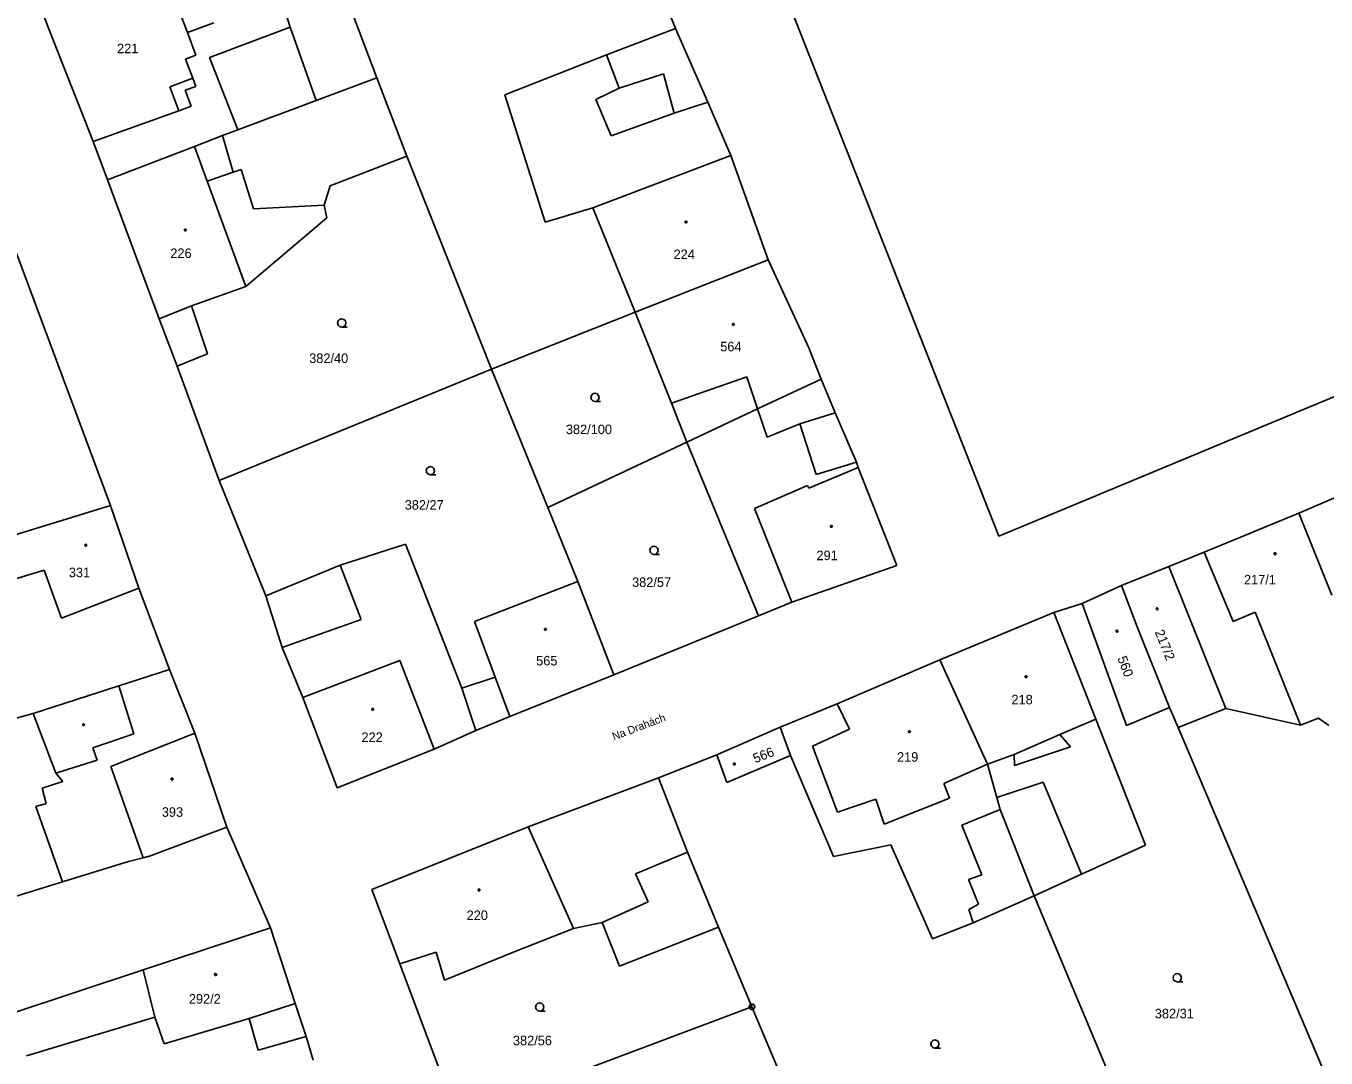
# Model space of a CAD drawing. Extents: x -757994 to -755874, y -1047691 to -1046119.
# Drawn here: x -757864.8 to -757748.9, y -1047259 to -1047167 of the extents above; entities that cross this region are included whole.
import ezdxf

# ---------------------------------------------------------------- set-up
doc = ezdxf.new("R2010")
doc.units = 0
doc.layers.add('katastrální mapa', color=7, linetype='Continuous')

msp = doc.modelspace()

# ---------------------------------------------------------------- linework, layer by layer
at = {"layer": 'katastrální mapa'}
for p, q in [((-757814.69, -1047147.71), (-757806.92, -1047167.26)), ((-757833.53, -1047171.65), (-757838.87, -1047157.55)), ((-757844.2, -1047157.9), (-757841.28, -1047167.13)), ((-757862.74, -1047167.37), (-757863.8, -1047164.6)), ((-757850.43, -1047167.61), (-757851.6, -1047164.48)), ((-757778.09, -1047212.5), (-757797.33, -1047163.7)), ((-757848.08, -1047166.73), (-757850.43, -1047167.61)), ((-757858.82, -1047177.31), (-757862.74, -1047167.37)), ((-757849.68, -1047169.62), (-757850.43, -1047167.61)), ((-757841.28, -1047167.13), (-757848.46, -1047169.84)), ((-757841.28, -1047167.13), (-757838.96, -1047173.68)), ((-757806.92, -1047167.26), (-757813.07, -1047169.6)), ((-757806.92, -1047167.26), (-757804.05, -1047173.81)), ((-757850.6, -1047169.97), (-757849.68, -1047169.62)), ((-757849.96, -1047171.68), (-757850.6, -1047169.97)), ((-757848.46, -1047169.84), (-757845.93, -1047176.29)), ((-757813.07, -1047169.6), (-757822.14, -1047173.15)), ((-757813.07, -1047169.6), (-757811.93, -1047172.56)), ((-757808, -1047171.3), (-757811.93, -1047172.56)), ((-757807.03, -1047174.8), (-757808, -1047171.3)), ((-757852, -1047172.45), (-757849.96, -1047171.68)), ((-757851.2, -1047174.58), (-757852, -1047172.45)), ((-757849.69, -1047172.41), (-757850.62, -1047172.75)), ((-757849.96, -1047171.68), (-757849.69, -1047172.41)), ((-757838.96, -1047173.68), (-757833.53, -1047171.65)), ((-757830.88, -1047178.64), (-757833.53, -1047171.65)), ((-757811.93, -1047172.56), (-757814.02, -1047173.58)), ((-757850.62, -1047172.75), (-757850.1, -1047174.17)), ((-757845.93, -1047176.29), (-757838.96, -1047173.68)), ((-757822.14, -1047173.15), (-757818.55, -1047184.51)), ((-757814.02, -1047173.58), (-757812.66, -1047176.8)), ((-757807.03, -1047174.8), (-757804.05, -1047173.81)), ((-757804.05, -1047173.81), (-757801.98, -1047178.56)), ((-757858.82, -1047177.31), (-757851.2, -1047174.58)), ((-757850.1, -1047174.17), (-757851.2, -1047174.58)), ((-757812.66, -1047176.8), (-757807.03, -1047174.8)), ((-757857.55, -1047180.73), (-757858.82, -1047177.31)), ((-757849.79, -1047177.77), (-757847.3, -1047176.77)), ((-757847.3, -1047176.77), (-757845.93, -1047176.29)), ((-757847.3, -1047176.77), (-757846.34, -1047180.06)), ((-757857.55, -1047180.73), (-757849.79, -1047177.77)), ((-757849.79, -1047177.77), (-757848.66, -1047180.86)), ((-757837.7, -1047181.26), (-757830.88, -1047178.64)), ((-757823.31, -1047197.62), (-757830.88, -1047178.64)), ((-757801.98, -1047178.56), (-757814.3, -1047183.23)), ((-757801.98, -1047178.56), (-757798.66, -1047187.85)), ((-757697.55, -1047178.97), (-757778.09, -1047212.5)), ((-757852.95, -1047193.11), (-757857.55, -1047180.73)), ((-757846.34, -1047180.06), (-757848.66, -1047180.86)), ((-757846.34, -1047180.06), (-757845.63, -1047179.82)), ((-757844.54, -1047183.31), (-757845.63, -1047179.82)), ((-757848.66, -1047180.86), (-757845.23, -1047190.23)), ((-757838.24, -1047182.98), (-757837.7, -1047181.26)), ((-757838.24, -1047182.98), (-757844.54, -1047183.31)), ((-757837.99, -1047184.13), (-757838.24, -1047182.98)), ((-757845.23, -1047190.23), (-757837.99, -1047184.13)), ((-757818.55, -1047184.51), (-757814.3, -1047183.23)), ((-757814.3, -1047183.23), (-757810.5, -1047192.52)), ((-757857.3, -1047209.77), (-757866.3, -1047185.62)), ((-757798.66, -1047187.85), (-757810.5, -1047192.52)), ((-757798.66, -1047187.85), (-757795.04, -1047195.72)), ((-757850.07, -1047191.95), (-757845.23, -1047190.23)), ((-757850.07, -1047191.95), (-757852.95, -1047193.11)), ((-757848.65, -1047196.24), (-757850.07, -1047191.95)), ((-757851.35, -1047197.33), (-757852.95, -1047193.11)), ((-757810.5, -1047192.52), (-757823.31, -1047197.62)), ((-757807.28, -1047200.64), (-757810.5, -1047192.52)), ((-757795.04, -1047195.72), (-757793.92, -1047198.5)), ((-757851.35, -1047197.33), (-757848.65, -1047196.24)), ((-757847.59, -1047207.54), (-757851.35, -1047197.33)), ((-757847.59, -1047207.54), (-757823.31, -1047197.62)), ((-757818.3, -1047209.94), (-757823.31, -1047197.62)), ((-757807.28, -1047200.64), (-757800.57, -1047198.29)), ((-757800.57, -1047198.29), (-757799.61, -1047201.13)), ((-757793.92, -1047198.5), (-757799.61, -1047201.13)), ((-757793.92, -1047198.5), (-757792.7, -1047201.51)), ((-757805.9, -1047204.1), (-757807.28, -1047200.64)), ((-757799.61, -1047201.13), (-757805.9, -1047204.1)), ((-757799.61, -1047201.13), (-757798.75, -1047203.67)), ((-757795.84, -1047202.47), (-757792.7, -1047201.51)), ((-757792.7, -1047201.51), (-757790.79, -1047205.91)), ((-757798.75, -1047203.67), (-757795.84, -1047202.47)), ((-757794.38, -1047206.99), (-757795.84, -1047202.47)), ((-757805.9, -1047204.1), (-757818.3, -1047209.94)), ((-757805.9, -1047204.1), (-757799.51, -1047219.59)), ((-757790.79, -1047205.91), (-757794.38, -1047206.99)), ((-757790.79, -1047205.91), (-757790.64, -1047206.36)), ((-757790.64, -1047206.36), (-757795.04, -1047208.21)), ((-757790.64, -1047206.36), (-757787.2, -1047215.1)), ((-757843.45, -1047217.8), (-757847.59, -1047207.54)), ((-757795.14, -1047207.98), (-757799.87, -1047210.03)), ((-757795.04, -1047208.21), (-757795.14, -1047207.98)), ((-757746.56, -1047208.39), (-757751.35, -1047210.44)), ((-757857.3, -1047209.77), (-757869.63, -1047213.56)), ((-757854.75, -1047217.12), (-757857.3, -1047209.77)), ((-757815.62, -1047216.52), (-757818.3, -1047209.94)), ((-757799.87, -1047210.03), (-757796.55, -1047218.38)), ((-757751.35, -1047210.44), (-757759.78, -1047213.91)), ((-757751.35, -1047210.44), (-757748.4, -1047217.76)), ((-757836.8, -1047215.07), (-757831, -1047213.2)), ((-757831, -1047213.2), (-757825.96, -1047226.05)), ((-757759.78, -1047213.91), (-757762.95, -1047215.19)), ((-757757.22, -1047220.08), (-757759.78, -1047213.91)), ((-757863.21, -1047215.52), (-757868.7, -1047217.17)), ((-757861.66, -1047219.79), (-757863.21, -1047215.52)), ((-757843.45, -1047217.8), (-757836.8, -1047215.07)), ((-757834.94, -1047219.93), (-757836.8, -1047215.07)), ((-757787.2, -1047215.1), (-757796.55, -1047218.38)), ((-757762.95, -1047215.19), (-757767.15, -1047216.88)), ((-757757.87, -1047227.85), (-757762.95, -1047215.19)), ((-757824.84, -1047220.1), (-757815.62, -1047216.52)), ((-757812.43, -1047224.86), (-757815.62, -1047216.52)), ((-757854.75, -1047217.12), (-757861.66, -1047219.79)), ((-757852.03, -1047224.36), (-757854.75, -1047217.12)), ((-757841.98, -1047222.4), (-757843.45, -1047217.8)), ((-757767.15, -1047216.88), (-757770.67, -1047218.5)), ((-757767.15, -1047216.88), (-757765.75, -1047220.57)), ((-757796.55, -1047218.38), (-757799.51, -1047219.59)), ((-757770.67, -1047218.5), (-757773.18, -1047219.28)), ((-757766.72, -1047229.36), (-757770.67, -1047218.5)), ((-757841.98, -1047222.4), (-757834.94, -1047219.93)), ((-757822.99, -1047225.07), (-757824.84, -1047220.1)), ((-757799.51, -1047219.59), (-757812.43, -1047224.86)), ((-757773.18, -1047219.28), (-757783.35, -1047223.51)), ((-757773.18, -1047219.28), (-757769.44, -1047228.8)), ((-757755.23, -1047219.25), (-757757.22, -1047220.08)), ((-757751.19, -1047229.32), (-757755.23, -1047219.25)), ((-757765.75, -1047220.57), (-757762.88, -1047227.77)), ((-757840.15, -1047226.88), (-757841.98, -1047222.4)), ((-757831.5, -1047223.58), (-757840.15, -1047226.88)), ((-757828.43, -1047231.48), (-757831.5, -1047223.58)), ((-757792.51, -1047227.43), (-757783.35, -1047223.51)), ((-757783.35, -1047223.51), (-757779.1, -1047232.81)), ((-757852.03, -1047224.36), (-757856.54, -1047225.82)), ((-757849.77, -1047230.04), (-757852.03, -1047224.36)), ((-757812.43, -1047224.86), (-757821.69, -1047228.56)), ((-757856.54, -1047225.82), (-757864.18, -1047228.29)), ((-757855.21, -1047230.11), (-757856.54, -1047225.82)), ((-757825.96, -1047226.05), (-757822.99, -1047225.07)), ((-757822.99, -1047225.07), (-757821.69, -1047228.56)), ((-757837.08, -1047234.92), (-757840.15, -1047226.88)), ((-757825.96, -1047226.05), (-757824.73, -1047229.82)), ((-757864.18, -1047228.29), (-757865.9, -1047228.78)), ((-757862.15, -1047233.6), (-757864.18, -1047228.29)), ((-757797.6, -1047229.51), (-757792.51, -1047227.43)), ((-757792.51, -1047227.43), (-757791.4, -1047229.69)), ((-757762.88, -1047227.77), (-757766.72, -1047229.36)), ((-757762.88, -1047227.77), (-757762.12, -1047229.55)), ((-757757.87, -1047227.85), (-757762.12, -1047229.55)), ((-757751.19, -1047229.32), (-757757.87, -1047227.85)), ((-757821.69, -1047228.56), (-757824.73, -1047229.82)), ((-757797.6, -1047229.51), (-757803.24, -1047231.99)), ((-757796.66, -1047232.04), (-757797.6, -1047229.51)), ((-757769.44, -1047228.8), (-757772.65, -1047230.16)), ((-757769.44, -1047228.8), (-757765.03, -1047240.03)), ((-757749.59, -1047228.7), (-757751.19, -1047229.32)), ((-757748.68, -1047229.35), (-757749.59, -1047228.7)), ((-757858.85, -1047231.34), (-757855.21, -1047230.11)), ((-757857.25, -1047233.01), (-757849.77, -1047230.04)), ((-757846.91, -1047238.41), (-757849.77, -1047230.04)), ((-757824.73, -1047229.82), (-757828.43, -1047231.48)), ((-757791.4, -1047229.69), (-757794.7, -1047231.2)), ((-757776.74, -1047231.94), (-757772.65, -1047230.16)), ((-757772.65, -1047230.16), (-757771.7, -1047231.25)), ((-757762.12, -1047229.55), (-757749.2, -1047259.95)), ((-757858.47, -1047232.44), (-757858.85, -1047231.34)), ((-757828.43, -1047231.48), (-757837.08, -1047234.92)), ((-757794.7, -1047231.2), (-757792.49, -1047237.1)), ((-757771.7, -1047231.25), (-757776.71, -1047232.94)), ((-757862.15, -1047233.6), (-757858.47, -1047232.44)), ((-757808.43, -1047234.02), (-757803.24, -1047231.99)), ((-757803.24, -1047231.99), (-757802.33, -1047234.43)), ((-757802.33, -1047234.43), (-757796.66, -1047232.04)), ((-757792.83, -1047241.04), (-757796.66, -1047232.04)), ((-757782.99, -1047234.52), (-757779.1, -1047232.81)), ((-757776.74, -1047231.94), (-757779.1, -1047232.81)), ((-757779.1, -1047232.81), (-757778.27, -1047235.78)), ((-757776.71, -1047232.94), (-757776.74, -1047231.94)), ((-757861.53, -1047234.34), (-757862.15, -1047233.6)), ((-757854.38, -1047241.15), (-757857.25, -1047233.01)), ((-757820.06, -1047238.38), (-757808.43, -1047234.02)), ((-757805.85, -1047240.66), (-757808.43, -1047234.02)), ((-757863.39, -1047234.94), (-757861.53, -1047234.34)), ((-757863.03, -1047236.3), (-757863.39, -1047234.94)), ((-757782.5, -1047235.85), (-757782.99, -1047234.52)), ((-757778.27, -1047235.78), (-757774.14, -1047234.41)), ((-757774.14, -1047234.41), (-757770.73, -1047242.62)), ((-757863.94, -1047236.58), (-757863.03, -1047236.3)), ((-757792.49, -1047237.1), (-757789.05, -1047235.92)), ((-757789.05, -1047235.92), (-757788.32, -1047238.15)), ((-757788.32, -1047238.15), (-757782.5, -1047235.85)), ((-757778.27, -1047235.78), (-757777.98, -1047236.85)), ((-757861.56, -1047243.29), (-757863.94, -1047236.58)), ((-757777.98, -1047236.85), (-757781.38, -1047238.23)), ((-757777.98, -1047236.85), (-757774.95, -1047244.54)), ((-757846.91, -1047238.41), (-757853.81, -1047241.01)), ((-757843.01, -1047247.4), (-757846.91, -1047238.41)), ((-757834, -1047243.97), (-757820.06, -1047238.38)), ((-757816, -1047247.44), (-757820.06, -1047238.38)), ((-757781.38, -1047238.23), (-757779.61, -1047242.68)), ((-757853.81, -1047241.01), (-757854.38, -1047241.15)), ((-757805.85, -1047240.66), (-757810.47, -1047242.59)), ((-757803.1, -1047247.33), (-757805.85, -1047240.66)), ((-757787.72, -1047240.01), (-757792.83, -1047241.04)), ((-757784, -1047248.36), (-757787.72, -1047240.01)), ((-757765.03, -1047240.03), (-757770.73, -1047242.62)), ((-757855.69, -1047241.47), (-757861.56, -1047243.29)), ((-757854.38, -1047241.15), (-757855.69, -1047241.47)), ((-757861.56, -1047243.29), (-757870.05, -1047245.93)), ((-757810.47, -1047242.59), (-757809.36, -1047245.09)), ((-757779.61, -1047242.68), (-757780.81, -1047243.1)), ((-757780.81, -1047243.1), (-757779.91, -1047245.27)), ((-757770.73, -1047242.62), (-757774.95, -1047244.54)), ((-757831.49, -1047250.6), (-757834, -1047243.97)), ((-757774.95, -1047244.54), (-757780.38, -1047246.96)), ((-757774.95, -1047244.54), (-757766.05, -1047265.76)), ((-757809.36, -1047245.09), (-757813.46, -1047246.91)), ((-757779.91, -1047245.27), (-757780.76, -1047245.76)), ((-757780.76, -1047245.76), (-757780.38, -1047246.96)), ((-757843.01, -1047247.4), (-757854.36, -1047251.15)), ((-757840.83, -1047254.14), (-757843.01, -1047247.4)), ((-757816, -1047247.44), (-757821.15, -1047249.48)), ((-757813.46, -1047246.91), (-757816, -1047247.44)), ((-757811.91, -1047250.81), (-757813.46, -1047246.91)), ((-757803.1, -1047247.33), (-757811.91, -1047250.81)), ((-757803.1, -1047247.33), (-757800.1, -1047254.44)), ((-757780.38, -1047246.96), (-757784, -1047248.36)), ((-757828.25, -1047249.55), (-757831.49, -1047250.6)), ((-757827.51, -1047252.06), (-757828.25, -1047249.55)), ((-757821.15, -1047249.48), (-757827.51, -1047252.06)), ((-757854.36, -1047251.15), (-757866.29, -1047255.08)), ((-757854.36, -1047251.15), (-757853.34, -1047255.34)), ((-757826.37, -1047264.27), (-757831.49, -1047250.6)), ((-757844.91, -1047255.47), (-757840.83, -1047254.14)), ((-757839.83, -1047257.08), (-757840.83, -1047254.14)), ((-757826.37, -1047264.27), (-757800.1, -1047254.44)), ((-757800.16, -1047254.44), (-757800.04, -1047254.44)), ((-757800.1, -1047254.44), (-757791.17, -1047275.58)), ((-757864.77, -1047258.81), (-757853.34, -1047255.34)), ((-757853.34, -1047255.34), (-757852.5, -1047257.74)), ((-757852.5, -1047257.74), (-757844.91, -1047255.47)), ((-757844.91, -1047255.47), (-757844.12, -1047258.31)), ((-757844.12, -1047258.31), (-757839.83, -1047257.08)), ((-757839.22, -1047259.18), (-757839.83, -1047257.08))]:
    msp.add_line(p, q, dxfattribs=at)
for points in [[(-757850.62, -1047185.12), (-757850.57, -1047185.14), (-757850.54, -1047185.18), (-757850.53, -1047185.21), (-757850.54, -1047185.25), (-757850.59, -1047185.29), (-757850.62, -1047185.29), (-757850.67, -1047185.28), (-757850.7, -1047185.25), (-757850.71, -1047185.21), (-757850.7, -1047185.17), (-757850.66, -1047185.13)], [(-757805.99, -1047184.42), (-757805.94, -1047184.43), (-757805.92, -1047184.47), (-757805.91, -1047184.5), (-757805.92, -1047184.54), (-757805.96, -1047184.58), (-757805.99, -1047184.59), (-757806.03, -1047184.57), (-757806.07, -1047184.54), (-757806.08, -1047184.5), (-757806.07, -1047184.46), (-757806.02, -1047184.42)], [(-757801.77, -1047193.53), (-757801.72, -1047193.54), (-757801.7, -1047193.59), (-757801.69, -1047193.62), (-757801.7, -1047193.67), (-757801.74, -1047193.7), (-757801.77, -1047193.71), (-757801.82, -1047193.69), (-757801.85, -1047193.66), (-757801.85, -1047193.62), (-757801.85, -1047193.58), (-757801.8, -1047193.54)], [(-757793.03, -1047211.53), (-757792.98, -1047211.54), (-757792.96, -1047211.59), (-757792.95, -1047211.62), (-757792.96, -1047211.67), (-757793, -1047211.7), (-757793.03, -1047211.71), (-757793.08, -1047211.69), (-757793.1, -1047211.66), (-757793.11, -1047211.62), (-757793.1, -1047211.58), (-757793.07, -1047211.54)], [(-757859.49, -1047213.21), (-757859.44, -1047213.22), (-757859.42, -1047213.26), (-757859.41, -1047213.29), (-757859.42, -1047213.34), (-757859.46, -1047213.37), (-757859.49, -1047213.38), (-757859.53, -1047213.36), (-757859.57, -1047213.33), (-757859.58, -1047213.29), (-757859.57, -1047213.25), (-757859.52, -1047213.21)], [(-757753.48, -1047213.98), (-757753.43, -1047213.99), (-757753.41, -1047214.03), (-757753.4, -1047214.06), (-757753.41, -1047214.11), (-757753.45, -1047214.14), (-757753.48, -1047214.15), (-757753.52, -1047214.13), (-757753.55, -1047214.1), (-757753.57, -1047214.06), (-757753.55, -1047214.02), (-757753.51, -1047213.98)], [(-757763.98, -1047218.89), (-757763.93, -1047218.9), (-757763.91, -1047218.94), (-757763.9, -1047218.97), (-757763.91, -1047219.01), (-757763.95, -1047219.05), (-757763.98, -1047219.05), (-757764.02, -1047219.04), (-757764.05, -1047219.01), (-757764.07, -1047218.97), (-757764.05, -1047218.93), (-757764.01, -1047218.89)], [(-757818.51, -1047220.72), (-757818.46, -1047220.73), (-757818.44, -1047220.77), (-757818.43, -1047220.8), (-757818.44, -1047220.85), (-757818.48, -1047220.88), (-757818.51, -1047220.89), (-757818.55, -1047220.87), (-757818.59, -1047220.84), (-757818.6, -1047220.8), (-757818.59, -1047220.76), (-757818.54, -1047220.72)], [(-757767.57, -1047220.88), (-757767.52, -1047220.89), (-757767.49, -1047220.93), (-757767.48, -1047220.96), (-757767.49, -1047221), (-757767.53, -1047221.04), (-757767.57, -1047221.04), (-757767.61, -1047221.03), (-757767.65, -1047221), (-757767.66, -1047220.96), (-757767.65, -1047220.92), (-757767.6, -1047220.88)], [(-757775.66, -1047224.93), (-757775.61, -1047224.94), (-757775.59, -1047224.98), (-757775.58, -1047225.01), (-757775.59, -1047225.05), (-757775.62, -1047225.09), (-757775.66, -1047225.1), (-757775.71, -1047225.08), (-757775.74, -1047225.05), (-757775.75, -1047225.01), (-757775.74, -1047224.97), (-757775.7, -1047224.93)], [(-757833.9, -1047227.85), (-757833.85, -1047227.86), (-757833.83, -1047227.9), (-757833.82, -1047227.93), (-757833.83, -1047227.98), (-757833.86, -1047228.01), (-757833.9, -1047228.02), (-757833.95, -1047228), (-757833.98, -1047227.97), (-757833.99, -1047227.93), (-757833.98, -1047227.89), (-757833.94, -1047227.85)], [(-757859.65, -1047229.2), (-757859.6, -1047229.27), (-757859.65, -1047229.35), (-757859.73, -1047229.35), (-757859.78, -1047229.27), (-757859.73, -1047229.2)], [(-757786.06, -1047229.83), (-757786.01, -1047229.84), (-757785.99, -1047229.88), (-757785.98, -1047229.91), (-757785.99, -1047229.96), (-757786.03, -1047229.99), (-757786.06, -1047230), (-757786.1, -1047229.98), (-757786.14, -1047229.95), (-757786.15, -1047229.91), (-757786.14, -1047229.87), (-757786.1, -1047229.83)], [(-757801.68, -1047232.71), (-757801.63, -1047232.72), (-757801.6, -1047232.76), (-757801.6, -1047232.79), (-757801.6, -1047232.84), (-757801.65, -1047232.87), (-757801.68, -1047232.88), (-757801.73, -1047232.86), (-757801.76, -1047232.83), (-757801.77, -1047232.79), (-757801.76, -1047232.75), (-757801.72, -1047232.71)], [(-757851.81, -1047234.05), (-757851.76, -1047234.07), (-757851.74, -1047234.11), (-757851.73, -1047234.14), (-757851.74, -1047234.19), (-757851.78, -1047234.22), (-757851.81, -1047234.23), (-757851.85, -1047234.21), (-757851.89, -1047234.18), (-757851.9, -1047234.14), (-757851.89, -1047234.1), (-757851.85, -1047234.06)], [(-757824.42, -1047243.95), (-757824.37, -1047243.96), (-757824.35, -1047244), (-757824.34, -1047244.03), (-757824.35, -1047244.08), (-757824.39, -1047244.11), (-757824.42, -1047244.12), (-757824.47, -1047244.1), (-757824.5, -1047244.07), (-757824.51, -1047244.03), (-757824.5, -1047243.99), (-757824.46, -1047243.95)], [(-757847.93, -1047251.47), (-757847.88, -1047251.48), (-757847.85, -1047251.52), (-757847.85, -1047251.55), (-757847.85, -1047251.6), (-757847.9, -1047251.63), (-757847.93, -1047251.64), (-757847.98, -1047251.62), (-757848.01, -1047251.59), (-757848.02, -1047251.55), (-757848.01, -1047251.51), (-757847.97, -1047251.47)], [(-757800.02, -1047254.2), (-757799.9, -1047254.29), (-757799.85, -1047254.43), (-757799.9, -1047254.58), (-757800.02, -1047254.67), (-757800.18, -1047254.67), (-757800.3, -1047254.58), (-757800.35, -1047254.43), (-757800.3, -1047254.29), (-757800.18, -1047254.2)]]:
    msp.add_lwpolyline(points, close=True, dxfattribs=at)
for points in [[(-757836.67, -1047193.86), (-757836.86, -1047193.81), (-757837, -1047193.68), (-757837.05, -1047193.49), (-757837, -1047193.3), (-757836.86, -1047193.17), (-757836.68, -1047193.12), (-757836.49, -1047193.17), (-757836.35, -1047193.3), (-757836.31, -1047193.49), (-757836.35, -1047193.69), (-757836.49, -1047193.82), (-757836.68, -1047193.87), (-757836.18, -1047193.87)], [(-757814.09, -1047200.49), (-757814.28, -1047200.44), (-757814.42, -1047200.3), (-757814.47, -1047200.12), (-757814.42, -1047199.94), (-757814.28, -1047199.8), (-757814.1, -1047199.75), (-757813.91, -1047199.8), (-757813.77, -1047199.94), (-757813.73, -1047200.12), (-757813.77, -1047200.32), (-757813.91, -1047200.45), (-757814.1, -1047200.5), (-757813.6, -1047200.5)], [(-757828.76, -1047207.02), (-757828.95, -1047206.97), (-757829.09, -1047206.84), (-757829.14, -1047206.65), (-757829.09, -1047206.47), (-757828.95, -1047206.33), (-757828.77, -1047206.28), (-757828.58, -1047206.33), (-757828.45, -1047206.47), (-757828.4, -1047206.66), (-757828.45, -1047206.85), (-757828.58, -1047206.98), (-757828.77, -1047207.03), (-757828.27, -1047207.03)], [(-757808.83, -1047214.12), (-757809.02, -1047214.07), (-757809.16, -1047213.94), (-757809.21, -1047213.75), (-757809.16, -1047213.57), (-757809.02, -1047213.43), (-757808.84, -1047213.38), (-757808.65, -1047213.43), (-757808.51, -1047213.57), (-757808.47, -1047213.76), (-757808.51, -1047213.95), (-757808.65, -1047214.08), (-757808.84, -1047214.13), (-757808.34, -1047214.13)], [(-757762.18, -1047252.21), (-757762.37, -1047252.16), (-757762.51, -1047252.02), (-757762.56, -1047251.84), (-757762.51, -1047251.66), (-757762.37, -1047251.52), (-757762.19, -1047251.47), (-757762, -1047251.52), (-757761.86, -1047251.66), (-757761.82, -1047251.85), (-757761.86, -1047252.03), (-757762, -1047252.17), (-757762.19, -1047252.22), (-757761.69, -1047252.22)], [(-757819.02, -1047254.82), (-757819.21, -1047254.77), (-757819.35, -1047254.64), (-757819.4, -1047254.45), (-757819.35, -1047254.26), (-757819.21, -1047254.13), (-757819.03, -1047254.08), (-757818.84, -1047254.13), (-757818.71, -1047254.26), (-757818.66, -1047254.46), (-757818.71, -1047254.65), (-757818.84, -1047254.78), (-757819.03, -1047254.83), (-757818.53, -1047254.83)], [(-757783.79, -1047258.11), (-757783.98, -1047258.06), (-757784.11, -1047257.93), (-757784.17, -1047257.74), (-757784.11, -1047257.55), (-757783.98, -1047257.42), (-757783.8, -1047257.37), (-757783.61, -1047257.42), (-757783.48, -1047257.55), (-757783.43, -1047257.74), (-757783.48, -1047257.94), (-757783.61, -1047258.07), (-757783.8, -1047258.12), (-757783.3, -1047258.12)]]:
    msp.add_lwpolyline(points, dxfattribs=at)

# ---------------------------------------------------------------- texts
for s, p in [('221', (-757856.7, -1047169.45)), ('226', (-757851.95, -1047187.7)), ('224', (-757807.09, -1047187.8)), ('564', (-757802.93, -1047196.02)), ('382/40', (-757839.57, -1047197.06)), ('382/100', (-757816.69, -1047203.4)), ('382/27', (-757831.06, -1047210.13)), ('291', (-757794.35, -1047214.63)), ('331', (-757861, -1047216.15)), ('382/57', (-757810.79, -1047217.02)), ('217/1', (-757756.24, -1047216.79)), ('565', (-757819.34, -1047224.01)), ('218', (-757776.97, -1047227.48)), ('222', (-757834.91, -1047230.83)), ('219', (-757787.17, -1047232.59)), ('393', (-757852.71, -1047237.5)), ('220', (-757825.54, -1047246.7)), ('292/2', (-757850.3, -1047254.15)), ('382/31', (-757764.19, -1047255.46)), ('382/56', (-757821.41, -1047257.86))]:
    msp.add_text(s, height=0.85, dxfattribs=at).set_placement(p)
for s, height, rotation, p in [('217/2', 0.85, 291.922, (-757764.21, -1047221.02)), ('560', 0.85, 291.0626, (-757767.54, -1047223.36)), ('Na Drahách', 0.7, 20.7984, (-757812.4, -1047230.7)), ('566', 0.85, 21.887, (-757799.8, -1047232.74))]:
    msp.add_text(s, height=height, rotation=rotation, dxfattribs=at).set_placement(p)

doc.saveas('drawing.dxf')
